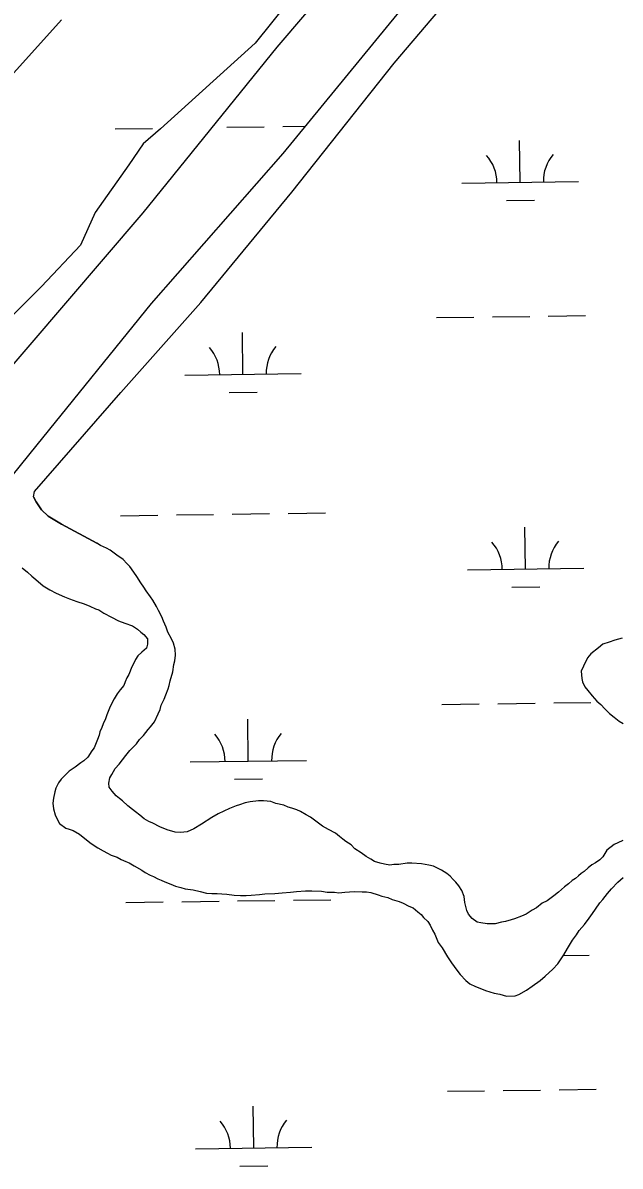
# Model space of a CAD drawing. Extents: x 3767014 to 3805179, y 361544 to 387384.
# Drawn here: x 3781675 to 3782188, y 375306 to 376289 of the extents above; entities that cross this region are included whole.
import ezdxf

# ---------------------------------------------------------------- set-up
doc = ezdxf.new("R2010")
doc.units = 0
doc.layers.add('V-TOPO-SHOR', color=7, linetype='Continuous')
doc.layers.add('V-WETL-SWMP', color=7, linetype='Continuous')

msp = doc.modelspace()

# ---------------------------------------------------------------- linework, layer by layer
at = {"layer": 'V-TOPO-SHOR'}
for points in [[(3781980.606, 376404.254), (3781874.212, 376271.301), (3781792.763, 376197.633), (3781777.965, 376184.583), (3781765.449, 376166.653), (3781736.501, 376125.726), (3781724.065, 376097.461), (3781690.439, 376062.168), (3781634.592, 376006.436), (3781577.623, 375933.859), (3781562.089, 375905.674), (3781544.959, 375882.351), (3781527.767, 375870.051), (3781510.1, 375866.031), (3781476.249, 375875.511), (3781458.495, 375881.479), (3781447.491, 375882.106), (3781434.245, 375875.902), (3781417.318, 375860.495)], [(3781777.817, 376125.353), (3781893.062, 376267.717), (3781993.205, 376385.332)], [(3782030.936, 376339.248), (3781897.943, 376176.33), (3781784.764, 376047.342), (3781686.589, 375925.89), (3781568.141, 375779.472)], [(3781683.634, 375881.192), (3781684.52, 375885.649), (3781758.691, 375970.87), (3781827.493, 376048.309), (3781905.696, 376143.068), (3781993.617, 376254.111), (3782058.971, 376331.294)], [(3781316.39, 375847.804), (3781332.156, 375863.672), (3781355.55, 375894.426), (3781386.633, 375933.105), (3781429.958, 375983.723), (3781495.584, 376053.507), (3781522.984, 376085.273), (3781537.234, 376100.826), (3781543.956, 376108.453), (3781548.349, 376112.16), (3781555.472, 376116.751), (3781561.106, 376119.153), (3781566.24, 376120.771), (3781572.489, 376122.363), (3781577.482, 376124.622), (3781579.941, 376127.423), (3781581.459, 376130.727), (3781582.432, 376137.547), (3781583.847, 376143.082), (3781587.404, 376151.428), (3781601.996, 376174.132), (3781707.681, 376291.276)], [(3781614.139, 375934.297), (3781777.817, 376125.353)], [(3781683.634, 375881.192), (3781686.009, 375876.941), (3781690.357, 375869.986)], [(3781690.357, 375869.986), (3781696.245, 375864.601), (3781707.593, 375857.718), (3781737.943, 375841.346)], [(3781797.337, 375711.02), (3781799.303, 375716.105), (3781800.112, 375719.021), (3781800.949, 375723.035), (3781803.347, 375730.681), (3781804.24, 375736.894), (3781805.06, 375740.177), (3781805.549, 375744.935), (3781805.314, 375750.077), (3781803.978, 375755.248), (3781802.239, 375758.964), (3781799.092, 375764.915), (3781797.728, 375768.986), (3781795.293, 375774.186), (3781793.921, 375777.891), (3781791.129, 375783.468), (3781789.38, 375786.814), (3781786.22, 375792.401), (3781784.086, 375795.025), (3781780.551, 375800.253), (3781778.438, 375803.61), (3781775.964, 375807.343), (3781772.429, 375812.572), (3781769.957, 375816.303), (3781766.412, 375821.165), (3781763.911, 375823.799), (3781760.696, 375827.184), (3781755.289, 375830.992), (3781749.526, 375835.178), (3781746.274, 375837.097), (3781741.197, 375839.427), (3781737.943, 375841.346)], [(3781673.918, 375820.244), (3781678.591, 375816.453), (3781682.173, 375813.059), (3781685.764, 375810.03), (3781691.867, 375804.736), (3781697.648, 375801.285), (3781703.073, 375798.209), (3781710.331, 375795.088), (3781714.696, 375793.507), (3781720.872, 375791.148), (3781727.059, 375789.153), (3781732.147, 375787.187), (3781736.855, 375784.865), (3781739.771, 375784.056), (3781744.097, 375781.008), (3781750.611, 375777.539), (3781756.77, 375774.444), (3781762.224, 375772.468), (3781768.769, 375770.099), (3781773.103, 375767.42), (3781775.97, 375764.778), (3781778.489, 375762.877), (3781781.696, 375759.125), (3781781.573, 375754.358), (3781780.754, 375751.077), (3781776.625, 375747.513), (3781773.242, 375744.298), (3781771.331, 375741.412), (3781769.781, 375738.15), (3781768.228, 375734.885), (3781765.492, 375728.352), (3781763.95, 375725.456), (3781762.398, 375722.194), (3781761.214, 375718.921), (3781758.185, 375715.331), (3781755.523, 375711.728), (3781752.844, 375707.395), (3781750.915, 375703.774), (3781748.969, 375699.42), (3781746.618, 375693.61), (3781745.432, 375690.337), (3781743.486, 375685.985), (3781742.301, 375682.712), (3781740.74, 375679.083), (3781739.931, 375676.169), (3781738.735, 375672.53), (3781737.562, 375669.626), (3781735.614, 375665.272), (3781733.713, 375662.753), (3781730.273, 375657.336), (3781726.887, 375654.12), (3781724.272, 375652.355), (3781719.412, 375648.81), (3781714.184, 375645.275), (3781709.66, 375640.62), (3781707.403, 375638.478), (3781705.117, 375635.234), (3781702.795, 375630.521), (3781701.986, 375627.609), (3781700.745, 375622.135), (3781700.265, 375617.744), (3781700.876, 375612.958), (3781702.209, 375607.786), (3781703.591, 375604.448), (3781706.055, 375600.348), (3781711.452, 375596.174), (3781714.368, 375595.365), (3781717.639, 375594.179), (3781723.064, 375591.105), (3781727.737, 375587.315), (3781733.134, 375583.141), (3781738.905, 375579.321), (3781743.607, 375576.632), (3781747.226, 375574.705), (3781750.491, 375573.153), (3781755.578, 375571.187), (3781758.83, 375569.268)], [(3782189.387, 375759.643), (3782183.104, 375757.97), (3782178.291, 375756.258), (3782172.743, 375754.566), (3782168.991, 375751.361), (3782162.616, 375746.02)], [(3782162.616, 375746.02), (3782159.597, 375742.797), (3782156.107, 375735.547), (3782154.162, 375731.195), (3782154.735, 375724.94), (3782155.393, 375721.989), (3782157.49, 375717.897), (3782159.972, 375714.532), (3782163.525, 375710.037), (3782167.812, 375705.523), (3782171.037, 375702.504), (3782174.609, 375698.744), (3782178.549, 375694.974), (3782182.498, 375691.57), (3782186.813, 375688.156), (3782190.434, 375686.227)], [(3781965.201, 375574.967), (3781959.786, 375578.408), (3781956.569, 375581.793), (3781951.879, 375584.851), (3781949.358, 375586.749), (3781946.48, 375589.025), (3781943.257, 375592.043), (3781937.098, 375595.138), (3781932.029, 375597.837), (3781926.277, 375602.388), (3781921.595, 375605.81), (3781917.974, 375607.739), (3781912.905, 375610.438), (3781910.009, 375611.981), (3781905.647, 375613.562), (3781902.366, 375614.379), (3781898.737, 375615.939), (3781891.807, 375617.586), (3781887.444, 375619.165), (3781881.221, 375619.693), (3781876.819, 375619.806), (3781869.823, 375618.886), (3781865.396, 375617.899), (3781860.581, 375616.187), (3781857.628, 375615.53), (3781852.061, 375613.105), (3781842.405, 375608.583), (3781836.82, 375605.425), (3781827.866, 375599.783), (3781821.519, 375595.543), (3781815.586, 375593.127), (3781810.067, 375592.535), (3781805.299, 375592.658), (3781798.379, 375594.671), (3781792.212, 375597.399), (3781786.052, 375600.491), (3781782.792, 375602.044), (3781778.814, 375604.348), (3781774.856, 375607.385), (3781771.263, 375610.414), (3781768.744, 375612.312), (3781764.786, 375615.35), (3781760.133, 375619.874), (3781757.612, 375621.772), (3781754.734, 375624.049), (3781751.173, 375628.176), (3781748.69, 375631.543), (3781748.408, 375634.853), (3781749.264, 375639.602), (3781750.806, 375642.498), (3781753.872, 375647.554), (3781757.267, 375651.138), (3781762.965, 375658.698), (3781766.379, 375663.013), (3781772.031, 375668.739), (3781774.692, 375672.339), (3781778.087, 375675.921), (3781782.253, 375680.951), (3781784.152, 375683.47), (3781787.566, 375687.787), (3781790.679, 375694.679), (3781792.606, 375698.298), (3781793.433, 375701.945), (3781795.768, 375707.024), (3781797.337, 375711.02)], [(3782190.049, 375585.695), (3782185.59, 375583.608), (3782182.621, 375582.215), (3782176.253, 375577.242), (3782172.803, 375571.459), (3782170.169, 375568.958), (3782166.435, 375566.486), (3782163.455, 375564.727), (3782160.089, 375562.247), (3782156.703, 375559.032), (3782154.09, 375557.262), (3782151.833, 375555.12), (3782149.21, 375552.986), (3782146.594, 375551.219), (3782143.219, 375548.37), (3782139.852, 375545.888), (3782134.595, 375541.253), (3782130.843, 375538.046), (3782124.865, 375533.796), (3782120.773, 375531.699), (3782115.903, 375527.789), (3782112.18, 375525.682), (3782106.951, 375522.147), (3782102.869, 375520.419), (3782096.947, 375518.369), (3782093.983, 375517.345), (3782089.179, 375516.001), (3782085.861, 375515.352), (3782080.321, 375514.027), (3782073.346, 375513.838), (3782067.863, 375514.715), (3782064.949, 375515.524), (3782060.623, 375518.569), (3782057.416, 375522.321), (3782056.026, 375525.293), (3782054.373, 375532.307), (3782053.771, 375537.46), (3782051.702, 375542.652), (3782049.239, 375546.752), (3782046.382, 375549.76), (3782044.237, 375552.017), (3782041.747, 375555.018), (3782038.869, 375557.293), (3782034.167, 375559.982), (3782027.286, 375563.461), (3782023.272, 375564.299), (3782017.064, 375565.559), (3782008.641, 375566.142), (3782004.606, 375566.247), (3781997.6, 375564.959), (3781993.201, 375565.071), (3781989.881, 375564.424), (3781985.132, 375565.28), (3781981.485, 375566.107), (3781976.756, 375567.697), (3781973.503, 375569.616), (3781969.524, 375571.92), (3781965.201, 375574.967)], [(3781758.83, 375569.268), (3781762.826, 375567.699), (3781765.732, 375566.521), (3781770.065, 375563.842), (3781776.572, 375560.004), (3781779.458, 375558.096), (3781783.801, 375555.784), (3781786.707, 375554.608), (3781790.326, 375552.679), (3781793.232, 375551.503), (3781796.495, 375549.953), (3781801.582, 375547.987), (3781805.578, 375546.416), (3781810.317, 375545.193), (3781813.956, 375543.997), (3781820.905, 375543.086), (3781826.744, 375541.835), (3781832.206, 375540.227), (3781836.974, 375540.104), (3781841.373, 375539.989), (3781845.407, 375539.887), (3781849.798, 375539.408), (3781856.014, 375538.513), (3781861.515, 375538.371), (3781866.28, 375538.249), (3781870.692, 375538.502), (3781877.678, 375539.055), (3781882.464, 375539.668), (3781890.916, 375540.184), (3781897.168, 375540.755), (3781904.523, 375541.3), (3781909.676, 375541.902), (3781917.394, 375542.439), (3781922.895, 375542.295), (3781930.962, 375542.089), (3781936.076, 375541.222), (3781942.31, 375541.062), (3781945.968, 375540.602), (3781951.123, 375541.204), (3781959.208, 375541.728), (3781966.176, 375541.55), (3781969.842, 375541.456), (3781973.499, 375540.995), (3781979.686, 375539), (3781982.959, 375537.814), (3781988.065, 375536.584), (3781991.694, 375535.023), (3781997.881, 375533.028), (3782001.154, 375531.842), (3782006.22, 375529.143), (3782009.849, 375527.583), (3782013.798, 375524.179), (3782016.675, 375521.903), (3782018.809, 375519.28), (3782022.391, 375515.884), (3782024.515, 375512.894), (3782026.604, 375508.438), (3782028.353, 375505.089), (3782031.472, 375498.036), (3782034.651, 375493.184), (3782039.23, 375485.728), (3782042.765, 375480.499), (3782047.371, 375474.144), (3782050.209, 375470.4), (3782055.213, 375465.135), (3782058.446, 375462.483), (3782063.523, 375460.15), (3782067.152, 375458.59), (3782071.873, 375456.634), (3782079.516, 375454.235), (3782084.265, 375453.379), (3782090.094, 375451.761), (3782097.438, 375451.94), (3782100.776, 375453.32), (3782107.105, 375456.828), (3782111.967, 375460.371), (3782119.065, 375465.327), (3782123.194, 375468.891), (3782129.954, 375474.953), (3782134.112, 375479.618), (3782139.443, 375487.186), (3782142.519, 375492.611), (3782146.742, 375499.842), (3782150.164, 375504.524), (3782152.458, 375508.135), (3782157, 375513.521), (3782161.176, 375518.917), (3782163.847, 375522.886), (3782166.507, 375526.487), (3782170.316, 375531.894), (3782172.958, 375534.761), (3782176.767, 375540.168), (3782180.171, 375544.116), (3782185.824, 375549.842), (3782190.327, 375553.762)]]:
    msp.add_lwpolyline(points, dxfattribs=at)
at = {"layer": 'V-WETL-SWMP'}
for p, q in [((3781753.809, 376197.583), (3781785.806, 376198.027)), ((3781849.8, 376198.916), (3781881.796, 376199.36)), ((3781897.795, 376199.583), (3781917.144, 376199.851)), ((3782101.796, 376151.67), (3782101.296, 376187.666)), ((3782051.801, 376150.975), (3782151.791, 376152.364)), ((3782090.012, 376136.073), (3782114.009, 376136.407)), ((3782029.998, 376035.229), (3782061.995, 376035.674)), ((3782077.994, 376035.896), (3782109.991, 376036.34)), ((3782125.989, 376036.563), (3782157.986, 376037.007)), ((3781863.596, 375986.483), (3781863.095, 376022.48)), ((3781813.6, 375985.789), (3781913.591, 375987.178)), ((3781851.811, 375970.887), (3781875.809, 375971.22)), ((3781758.43, 375864.94), (3781790.427, 375865.384)), ((3781806.425, 375865.606), (3781838.422, 375866.051)), ((3781854.42, 375866.273), (3781886.417, 375866.718)), ((3781902.416, 375866.94), (3781934.413, 375867.384)), ((3782106.417, 375819.027), (3782105.917, 375855.023)), ((3782056.422, 375818.332), (3782156.412, 375819.721)), ((3782094.632, 375803.431), (3782118.63, 375803.764)), ((3782034.619, 375702.586), (3782066.616, 375703.031)), ((3782082.615, 375703.253), (3782114.612, 375703.697)), ((3782130.61, 375703.92), (3782162.607, 375704.364)), ((3781868.216, 375653.84), (3781867.716, 375689.837)), ((3781818.221, 375653.146), (3781918.212, 375654.535)), ((3781856.432, 375638.244), (3781880.43, 375638.577)), ((3781763.05, 375532.297), (3781795.047, 375532.741)), ((3781811.045, 375532.963), (3781843.042, 375533.408)), ((3781859.041, 375533.63), (3781891.038, 375534.075)), ((3781907.036, 375534.297), (3781939.033, 375534.741)), ((3782139.153, 375486.774), (3782161.033, 375487.078)), ((3782039.24, 375369.943), (3782071.237, 375370.388)), ((3782087.235, 375370.61), (3782119.232, 375371.054)), ((3782135.231, 375371.277), (3782167.227, 375371.721)), ((3781872.837, 375321.197), (3781872.337, 375357.194)), ((3781822.842, 375320.503), (3781922.832, 375321.892)), ((3781861.052, 375305.601), (3781885.05, 375305.934))]:
    msp.add_line(p, q, dxfattribs=at)
for points in [[(3781980.606, 376404.253), (3781874.213, 376271.302), (3781792.764, 376197.633), (3781777.964, 376184.583), (3781765.449, 376166.652), (3781736.501, 376125.726), (3781724.065, 376097.462), (3781690.44, 376062.167), (3781634.593, 376006.436), (3781577.623, 375933.859), (3781562.089, 375905.674), (3781544.959, 375882.352), (3781527.767, 375870.052), (3781510.1, 375866.03), (3781476.25, 375875.511), (3781458.495, 375881.478), (3781447.491, 375882.105), (3781434.245, 375875.903), (3781417.318, 375860.496), (3781395.652, 375848.312)], [(3781614.139, 375934.297), (3781777.818, 376125.352), (3781893.062, 376267.718), (3781993.205, 376385.332)], [(3782030.935, 376339.247), (3781897.943, 376176.33), (3781784.764, 376047.342), (3781686.589, 375925.889), (3781568.141, 375779.473)], [(3781683.633, 375881.193), (3781684.52, 375885.649), (3781758.69, 375970.87), (3781827.493, 376048.309), (3781905.697, 376143.069), (3781993.617, 376254.11), (3782058.97, 376331.293)], [(3781601.996, 376174.132), (3781707.681, 376291.275)], [(3781943.256, 375592.044), (3781937.098, 375595.138), (3781932.03, 375597.837), (3781926.276, 375602.388), (3781921.594, 375605.811), (3781917.974, 375607.739), (3781912.906, 375610.438), (3781910.01, 375611.98), (3781905.647, 375613.561), (3781902.366, 375614.379), (3781898.737, 375615.94), (3781891.807, 375617.586), (3781887.444, 375619.166), (3781881.22, 375619.693), (3781876.819, 375619.807), (3781869.824, 375618.886), (3781865.395, 375617.899), (3781860.581, 375616.188), (3781857.628, 375615.53), (3781852.061, 375613.105), (3781842.404, 375608.583), (3781836.819, 375605.424), (3781827.867, 375599.783), (3781821.52, 375595.543), (3781815.587, 375593.127), (3781810.067, 375592.535), (3781805.3, 375592.658), (3781798.38, 375594.671), (3781792.212, 375597.398), (3781786.053, 375600.492), (3781782.791, 375602.044), (3781778.814, 375604.348), (3781774.855, 375607.385), (3781771.264, 375610.413), (3781768.744, 375612.313), (3781764.786, 375615.35), (3781760.132, 375619.873), (3781757.612, 375621.773), (3781754.735, 375624.049), (3781751.172, 375628.177), (3781748.69, 375631.543), (3781748.408, 375634.853), (3781749.264, 375639.601), (3781750.807, 375642.497), (3781753.872, 375647.555), (3781757.267, 375651.138), (3781762.966, 375658.697), (3781766.379, 375663.012), (3781772.031, 375668.738), (3781774.692, 375672.339), (3781778.087, 375675.921), (3781782.253, 375680.951), (3781784.152, 375683.471), (3781787.566, 375687.787), (3781790.679, 375694.678), (3781792.606, 375698.298), (3781793.434, 375701.946), (3781795.767, 375707.024), (3781797.337, 375711.02), (3781799.303, 375716.106), (3781800.112, 375719.021), (3781800.949, 375723.036), (3781803.347, 375730.68), (3781804.241, 375736.895), (3781805.059, 375740.177), (3781805.549, 375744.934), (3781805.314, 375750.078), (3781803.979, 375755.249), (3781802.24, 375758.964), (3781799.091, 375764.916), (3781797.728, 375768.987), (3781795.293, 375774.187), (3781793.921, 375777.892), (3781791.129, 375783.468), (3781789.38, 375786.815), (3781786.221, 375792.401), (3781784.087, 375795.025), (3781780.552, 375800.253), (3781778.437, 375803.61), (3781775.964, 375807.343), (3781772.429, 375812.571), (3781769.957, 375816.304), (3781766.412, 375821.166), (3781763.911, 375823.799), (3781760.696, 375827.184), (3781755.29, 375830.992), (3781749.526, 375835.177), (3781746.273, 375837.096), (3781741.196, 375839.428), (3781737.943, 375841.346), (3781707.593, 375857.718), (3781696.246, 375864.601), (3781690.358, 375869.985), (3781686.01, 375876.94), (3781683.633, 375881.193)], [(3781673.918, 375820.243), (3781678.591, 375816.453), (3781682.173, 375813.059), (3781685.764, 375810.031), (3781691.866, 375804.736), (3781697.649, 375801.285), (3781703.074, 375798.21), (3781710.332, 375795.088), (3781714.695, 375793.508), (3781720.872, 375791.147), (3781727.059, 375789.153), (3781732.146, 375787.187), (3781736.856, 375784.864), (3781739.771, 375784.056), (3781744.096, 375781.009), (3781750.612, 375777.539), (3781756.77, 375774.444), (3781762.224, 375772.469), (3781768.768, 375770.099), (3781773.102, 375767.419), (3781775.97, 375764.777), (3781778.489, 375762.877), (3781781.695, 375759.125), (3781781.573, 375754.358), (3781780.754, 375751.077), (3781776.626, 375747.513), (3781773.241, 375744.298), (3781771.332, 375741.412), (3781769.78, 375738.149), (3781768.229, 375734.886), (3781765.492, 375728.352), (3781763.95, 375725.456), (3781762.398, 375722.193), (3781761.213, 375718.921), (3781758.185, 375715.33), (3781755.523, 375711.729), (3781752.843, 375707.394), (3781750.915, 375703.774), (3781748.969, 375699.421), (3781746.618, 375693.61), (3781745.432, 375690.338), (3781743.486, 375685.985), (3781742.301, 375682.713), (3781740.74, 375679.084), (3781739.931, 375676.169), (3781738.736, 375672.53), (3781737.561, 375669.625), (3781735.614, 375665.272), (3781733.714, 375662.752), (3781730.272, 375657.336), (3781726.887, 375654.121), (3781724.273, 375652.354), (3781719.412, 375648.809), (3781714.183, 375645.274), (3781709.66, 375640.62), (3781707.403, 375638.477), (3781705.118, 375635.233), (3781702.795, 375630.522), (3781701.986, 375627.608), (3781700.745, 375622.135), (3781700.265, 375617.744), (3781700.876, 375612.958), (3781702.21, 375607.787), (3781703.592, 375604.449), (3781706.055, 375600.349), (3781711.452, 375596.174), (3781714.367, 375595.365), (3781717.639, 375594.18), (3781723.064, 375591.105), (3781727.737, 375587.315), (3781733.134, 375583.14), (3781738.906, 375579.322), (3781743.608, 375576.632), (3781747.227, 375574.704), (3781750.49, 375573.152), (3781755.577, 375571.187), (3781758.83, 375569.268), (3781762.826, 375567.698), (3781765.731, 375566.522), (3781770.066, 375563.842), (3781776.572, 375560.005), (3781779.458, 375558.096), (3781783.802, 375555.783), (3781786.707, 375554.607), (3781790.327, 375552.679), (3781793.233, 375551.503)], [(3782189.387, 375759.643), (3782183.105, 375757.97), (3782178.291, 375756.259), (3782172.743, 375754.567), (3782168.991, 375751.361), (3782162.616, 375746.021), (3782159.597, 375742.796), (3782156.108, 375735.547), (3782154.162, 375731.194), (3782154.735, 375724.941), (3782155.392, 375721.989), (3782157.489, 375717.898)], [(3782157.489, 375717.898), (3782159.971, 375714.532), (3782163.525, 375710.037), (3782167.812, 375705.523), (3782171.037, 375702.505), (3782174.609, 375698.744), (3782178.549, 375694.973), (3782182.498, 375691.569), (3782186.813, 375688.155), (3782190.433, 375686.227)], [(3782190.048, 375585.694), (3782185.591, 375583.607), (3782182.62, 375582.215), (3782176.253, 375577.242), (3782172.802, 375571.459), (3782170.169, 375568.959), (3782166.436, 375566.486), (3782163.455, 375564.728), (3782160.089, 375562.246), (3782156.704, 375559.031), (3782154.09, 375557.263), (3782151.833, 375555.12), (3782149.209, 375552.985), (3782146.595, 375551.218), (3782143.219, 375548.369), (3782139.853, 375545.887), (3782134.596, 375541.252), (3782130.844, 375538.046), (3782124.864, 375533.797), (3782120.773, 375531.7), (3782115.903, 375527.789), (3782112.179, 375525.683), (3782106.951, 375522.148), (3782102.87, 375520.419), (3782096.946, 375518.369), (3782093.984, 375517.345), (3782089.179, 375516.001), (3782085.86, 375515.352), (3782080.322, 375514.027), (3782073.345, 375513.839), (3782067.863, 375514.714), (3782064.948, 375515.523), (3782060.623, 375518.57), (3782057.417, 375522.322), (3782056.026, 375525.293), (3782054.372, 375532.308), (3782053.77, 375537.461), (3782051.702, 375542.651), (3782049.239, 375546.751), (3782046.381, 375549.76), (3782044.237, 375552.017), (3782041.746, 375555.017), (3782038.869, 375557.292), (3782034.168, 375559.982), (3782027.285, 375563.461), (3782023.271, 375564.299), (3782017.065, 375565.559), (3782008.64, 375566.143), (3782004.606, 375566.247), (3781997.601, 375564.959), (3781993.201, 375565.072), (3781989.882, 375564.424), (3781985.133, 375565.28), (3781981.485, 375566.108), (3781976.756, 375567.697), (3781973.503, 375569.616), (3781969.525, 375571.92), (3781965.201, 375574.967), (3781959.785, 375578.408), (3781956.569, 375581.794), (3781951.878, 375584.85), (3781949.358, 375586.75), (3781946.481, 375589.025), (3781943.256, 375592.044)], [(3781793.233, 375551.503), (3781796.495, 375549.952), (3781801.582, 375547.986), (3781805.578, 375546.416), (3781810.317, 375545.193), (3781813.956, 375543.998), (3781820.904, 375543.086), (3781826.743, 375541.835), (3781832.206, 375540.226), (3781836.973, 375540.104), (3781841.373, 375539.99), (3781845.407, 375539.886), (3781849.798, 375539.407), (3781856.013, 375538.513), (3781861.514, 375538.371), (3781866.281, 375538.249), (3781870.691, 375538.502), (3781877.677, 375539.056), (3781882.463, 375539.667), (3781890.916, 375540.183), (3781897.169, 375540.756), (3781904.522, 375541.301), (3781909.675, 375541.902), (3781917.394, 375542.438), (3781922.895, 375542.296), (3781930.962, 375542.088), (3781936.077, 375541.223), (3781942.311, 375541.063), (3781945.969, 375540.601), (3781951.122, 375541.203), (3781959.208, 375541.729), (3781966.175, 375541.549), (3781969.842, 375541.455), (3781973.5, 375540.994), (3781979.687, 375539), (3781982.959, 375537.815), (3781988.064, 375536.583), (3781991.694, 375535.022), (3781997.88, 375533.028), (3782001.153, 375531.843), (3782006.22, 375529.144), (3782009.85, 375527.582), (3782013.798, 375524.178), (3782016.675, 375521.903), (3782018.81, 375519.279), (3782022.392, 375515.884), (3782024.516, 375512.894), (3782026.603, 375508.437), (3782028.352, 375505.09), (3782031.473, 375498.037), (3782034.651, 375493.185), (3782039.229, 375485.728), (3782042.764, 375480.5), (3782047.371, 375474.144), (3782050.21, 375470.401), (3782055.212, 375465.135), (3782058.446, 375462.483), (3782063.524, 375460.151), (3782067.153, 375458.59), (3782071.873, 375456.634), (3782079.517, 375454.235), (3782084.265, 375453.379), (3782090.095, 375451.761), (3782097.438, 375451.939), (3782100.776, 375453.321), (3782107.105, 375456.828), (3782111.966, 375460.372), (3782119.066, 375465.327), (3782123.194, 375468.89), (3782129.955, 375474.954), (3782134.111, 375479.618), (3782139.443, 375487.186), (3782142.518, 375492.611), (3782146.741, 375499.842), (3782150.164, 375504.524), (3782152.458, 375508.134), (3782157, 375513.522), (3782161.176, 375518.918), (3782163.846, 375522.886), (3782166.508, 375526.487), (3782170.316, 375531.893), (3782172.959, 375534.761), (3782176.767, 375540.167), (3782180.171, 375544.116), (3782185.823, 375549.842), (3782190.327, 375553.762)]]:
    msp.add_lwpolyline(points, dxfattribs=at)
for centre, start, end in [((3782046.552, 376151.377), 0.024037, 41.567695), ((3782157.027, 376152.912), 140.024034, 181.567693), ((3781808.351, 375986.191), 0.024037, 41.567695), ((3781918.827, 375987.725), 140.024034, 181.567693), ((3782051.173, 375818.734), 0.024037, 41.567695), ((3782161.648, 375820.269), 140.024034, 181.567693), ((3781812.972, 375653.548), 0.024037, 41.567695), ((3781923.447, 375655.082), 140.024034, 181.567693), ((3781817.593, 375320.905), 0.024037, 41.567696), ((3781928.068, 375322.439), 140.024034, 181.567693)]:
    msp.add_arc(centre, 35.246, start, end, dxfattribs=at)

doc.saveas('drawing.dxf')
